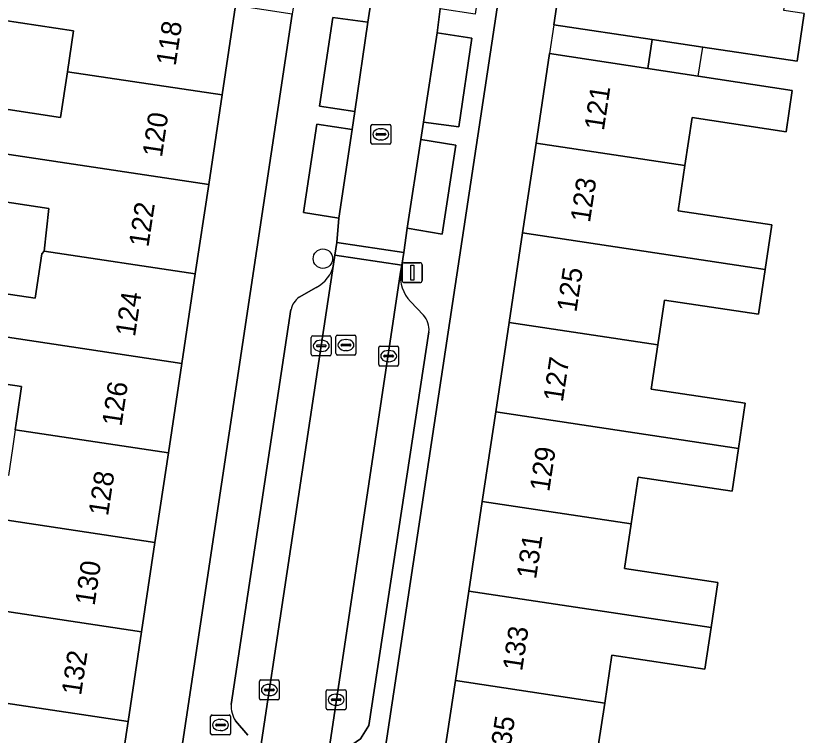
# Model space of a CAD drawing. Extents: x 163008 to 163854, y 382777 to 383982.
# Drawn here: x 163667.4 to 163706.98, y 383263.21 to 383299.34 of the extents above; entities that cross this region are included whole.
import ezdxf

# ---------------------------------------------------------------- set-up
doc = ezdxf.new("R2010")
doc.units = 0
for name, color, linetype in [('IMGEO_Boom', 7, 'Continuous'), ('IMGEO_Brandkraan', 7, 'Continuous'), ('IMGEO_Erf', 7, 'Continuous'), ('IMGEO_Kolk', 7, 'Continuous'), ('IMGEO_Lichtmast', 7, 'Continuous'), ('IMGEO_Pand', 7, 'Continuous'), ('IMGEO_Pand_nummerreeks', 7, 'Continuous'), ('IMGEO_Pand_overbouw', 7, 'Continuous'), ('IMGEO_Parkeervlak_open', 7, 'Continuous'), ('IMGEO_Rijbaan_lokaal_open', 7, 'Continuous'), ('IMGEO_Rioolput', 7, 'Continuous'), ('IMGEO_Voetpad_open', 7, 'Continuous')]:
    doc.layers.add(name, color=color, linetype=linetype)

msp = doc.modelspace()

# ---------------------------------------------------------------- linework, layer by layer
at = {"layer": 'IMGEO_Boom'}
msp.add_circle((163682.816, 383287.144), 0.489, dxfattribs=at)
at = {"layer": 'IMGEO_Brandkraan'}
for p, q in [((163677.177, 383263.304), (163677.177, 383264.156)), ((163677.252, 383264.23), (163678.104, 383264.23)), ((163678.178, 383264.156), (163678.178, 383263.304)), ((163677.436, 383263.724), (163677.436, 383263.736)), ((163677.479, 383263.773), (163677.877, 383263.773)), ((163677.665, 383264.01), (163677.69, 383264.01)), ((163677.92, 383263.736), (163677.92, 383263.724)), ((163677.874, 383263.687), (163677.476, 383263.687)), ((163677.688, 383263.45), (163677.663, 383263.45)), ((163678.104, 383263.23), (163677.252, 383263.23))]:
    msp.add_line(p, q, dxfattribs=at)
for points in [[(163677.177, 383263.304), (163677.177, 383264.156)], [(163677.252, 383264.23), (163678.104, 383264.23)], [(163678.178, 383264.156), (163678.178, 383263.304)], [(163678.104, 383263.23), (163677.252, 383263.23)]]:
    msp.add_lwpolyline(points, dxfattribs=at)
for centre, radius, start, end in [((163677.254, 383264.154), 0.0765, 91.552, 178.448), ((163677.254, 383264.154), 0.0765, 91.552, 178.448), ((163678.102, 383264.154), 0.0765, 1.552, 88.448), ((163678.102, 383264.154), 0.0765, 1.552, 88.448), ((163677.476, 383263.733), 0.0403, 85.8775, 175.7526), ((163677.473, 383263.723), 0.0366, 178.938, 274.7102), ((163677.877, 383263.73), 0.043, 264.8664, 352.4533), ((163677.881, 383263.735), 0.0386, 1.7309, 96.639), ((163677.254, 383263.306), 0.0765, 181.552, 268.448), ((163677.254, 383263.306), 0.0765, 181.552, 268.448), ((163678.102, 383263.306), 0.0765, 271.552, 358.448), ((163678.102, 383263.306), 0.0765, 271.552, 358.448)]:
    msp.add_arc(centre, radius, start, end, dxfattribs=at)
for centre, major_axis, ratio, start_param, end_param in [((163677.664, 383263.73), (-0.387, 0.002), 0.722429, 4.712389, 7.853982), ((163677.689, 383263.73), (-0.39, 0.002), 0.717154, 1.570796, 4.712389)]:
    msp.add_ellipse(centre, major_axis=major_axis, ratio=ratio, start_param=start_param, end_param=end_param, dxfattribs=at)
at = {"layer": 'IMGEO_Erf'}
for points in [[(163700.353, 383357.923), (163684.056, 383250)], [(163706.979, 383299.454), (163706.62, 383297.058), (163701.881, 383297.769), (163699.351, 383298.145), (163694.406, 383298.88), (163695.093, 383303.463)], [(163665.147, 383294.915), (163669.648, 383294.24), (163669.992, 383296.531), (163670.3, 383298.582), (163665.839, 383299.251)], [(163688.794, 383261.46), (163689.468, 383265.956), (163690.142, 383270.453), (163690.817, 383274.949), (163691.491, 383279.446), (163692.165, 383283.943), (163692.84, 383288.439), (163693.514, 383292.937), (163694.19, 383297.443), (163699.133, 383296.688), (163701.661, 383296.302), (163706.379, 383295.595), (163706.068, 383293.52), (163701.348, 383294.228), (163700.986, 383291.814), (163700.646, 383289.547), (163705.35, 383288.842), (163705.015, 383286.605), (163704.678, 383284.361), (163699.971, 383285.067), (163699.634, 383282.818), (163699.3, 383280.595), (163704.016, 383279.888), (163703.675, 383277.611), (163703.353, 383275.466), (163698.646, 383276.172), (163698.294, 383273.823), (163697.959, 383271.594), (163702.644, 383270.891), (163702.303, 383268.62), (163701.99, 383266.534), (163697.326, 383267.234), (163696.965, 383264.827), (163696.642, 383262.673)], [(163663.735, 383285.854), (163668.374, 383285.159), (163668.708, 383287.389), (163668.823, 383287.517), (163669.049, 383289.67), (163666.07, 383290.117)], [(163667.364, 383278.545), (163667.464, 383279.211), (163667.691, 383280.723), (163663.069, 383281.416)]]:
    msp.add_lwpolyline(points, dxfattribs=at)
msp.add_lwpolyline([(163681.279, 383299.422), (163678.43, 383299.85), (163677.757, 383295.368), (163677.082, 383290.874), (163676.407, 383286.381), (163675.732, 383281.887), (163675.057, 383277.393), (163674.382, 383272.9), (163673.707, 383268.406), (163673.032, 383263.912), (163672.357, 383259.419), (163671.682, 383254.926), (163671.007, 383250.432), (163670.942, 383250), (163670.331, 383245.933), (163669.638, 383241.316), (163672.477, 383240.858), (163673.851, 383250)], close=True, dxfattribs=at)
at = {"layer": 'IMGEO_Kolk'}
for p, q in [((163685.225, 383292.962), (163685.225, 383293.814)), ((163685.3, 383293.888), (163686.152, 383293.888)), ((163686.226, 383293.814), (163686.226, 383292.962)), ((163685.484, 383293.382), (163685.484, 383293.394)), ((163685.527, 383293.431), (163685.925, 383293.431)), ((163685.713, 383293.668), (163685.738, 383293.668)), ((163685.968, 383293.394), (163685.968, 383293.382)), ((163685.922, 383293.345), (163685.524, 383293.345)), ((163685.736, 383293.108), (163685.711, 383293.108)), ((163686.152, 383292.888), (163685.3, 383292.888)), ((163682.234, 383282.341), (163682.234, 383283.193)), ((163682.309, 383283.267), (163683.161, 383283.267)), ((163683.235, 383283.193), (163683.235, 383282.341)), ((163682.493, 383282.761), (163682.493, 383282.773)), ((163682.931, 383282.724), (163682.533, 383282.724)), ((163682.536, 383282.81), (163682.934, 383282.81)), ((163682.722, 383283.047), (163682.747, 383283.047)), ((163682.977, 383282.773), (163682.977, 383282.761)), ((163685.692, 383282.751), (163686.544, 383282.751)), ((163682.745, 383282.487), (163682.72, 383282.487)), ((163685.617, 383281.825), (163685.617, 383282.677)), ((163686.105, 383282.531), (163686.13, 383282.531)), ((163686.618, 383282.677), (163686.618, 383281.825)), ((163683.161, 383282.267), (163682.309, 383282.267)), ((163685.876, 383282.245), (163685.876, 383282.257)), ((163686.314, 383282.208), (163685.916, 383282.208)), ((163685.919, 383282.294), (163686.317, 383282.294)), ((163686.128, 383281.971), (163686.103, 383281.971)), ((163686.36, 383282.257), (163686.36, 383282.245)), ((163686.544, 383281.751), (163685.692, 383281.751)), ((163679.627, 383265.062), (163679.627, 383265.914)), ((163679.702, 383265.988), (163680.554, 383265.988)), ((163680.115, 383265.768), (163680.14, 383265.768)), ((163680.628, 383265.914), (163680.628, 383265.062)), ((163679.886, 383265.482), (163679.886, 383265.494)), ((163680.324, 383265.445), (163679.926, 383265.445)), ((163679.929, 383265.531), (163680.327, 383265.531)), ((163680.37, 383265.494), (163680.37, 383265.482)), ((163682.981, 383264.571), (163682.981, 383265.423)), ((163683.056, 383265.497), (163683.908, 383265.497)), ((163683.982, 383265.423), (163683.982, 383264.571)), ((163680.554, 383264.988), (163679.702, 383264.988)), ((163680.138, 383265.208), (163680.113, 383265.208)), ((163683.24, 383264.991), (163683.24, 383265.003)), ((163683.678, 383264.954), (163683.28, 383264.954)), ((163683.283, 383265.04), (163683.681, 383265.04)), ((163683.469, 383265.277), (163683.494, 383265.277)), ((163683.724, 383265.003), (163683.724, 383264.991)), ((163683.492, 383264.717), (163683.467, 383264.717)), ((163683.908, 383264.497), (163683.056, 383264.497))]:
    msp.add_line(p, q, dxfattribs=at)
for points in [[(163685.225, 383292.962), (163685.225, 383293.814)], [(163685.3, 383293.888), (163686.152, 383293.888)], [(163686.226, 383293.814), (163686.226, 383292.962)], [(163686.152, 383292.888), (163685.3, 383292.888)], [(163682.234, 383282.341), (163682.234, 383283.193)], [(163682.309, 383283.267), (163683.161, 383283.267)], [(163683.235, 383283.193), (163683.235, 383282.341)], [(163685.692, 383282.751), (163686.544, 383282.751)], [(163685.617, 383281.825), (163685.617, 383282.677)], [(163686.618, 383282.677), (163686.618, 383281.825)], [(163683.161, 383282.267), (163682.309, 383282.267)], [(163686.544, 383281.751), (163685.692, 383281.751)], [(163679.627, 383265.062), (163679.627, 383265.914)], [(163679.702, 383265.988), (163680.554, 383265.988)], [(163680.628, 383265.914), (163680.628, 383265.062)], [(163682.981, 383264.571), (163682.981, 383265.423)], [(163683.056, 383265.497), (163683.908, 383265.497)], [(163683.982, 383265.423), (163683.982, 383264.571)], [(163680.554, 383264.988), (163679.702, 383264.988)], [(163683.908, 383264.497), (163683.056, 383264.497)]]:
    msp.add_lwpolyline(points, dxfattribs=at)
for centre, radius, start, end in [((163685.302, 383293.812), 0.0765, 91.552, 178.448), ((163685.302, 383293.812), 0.0765, 91.552, 178.448), ((163686.15, 383293.812), 0.0765, 1.552, 88.448), ((163686.15, 383293.812), 0.0765, 1.552, 88.448), ((163685.524, 383293.391), 0.0403, 85.8775, 175.7526), ((163685.929, 383293.393), 0.0386, 1.7309, 96.639), ((163685.521, 383293.381), 0.0366, 178.938, 274.7102), ((163685.925, 383293.388), 0.043, 264.8664, 352.4533), ((163685.302, 383292.964), 0.0765, 181.552, 268.448), ((163685.302, 383292.964), 0.0765, 181.552, 268.448), ((163686.15, 383292.964), 0.0765, 271.552, 358.448), ((163686.15, 383292.964), 0.0765, 271.552, 358.448), ((163682.311, 383283.191), 0.0765, 91.552, 178.448), ((163682.311, 383283.191), 0.0765, 91.552, 178.448), ((163683.159, 383283.191), 0.0765, 1.552, 88.448), ((163683.159, 383283.191), 0.0765, 1.552, 88.448), ((163682.533, 383282.77), 0.0403, 85.8775, 175.7526), ((163682.53, 383282.76), 0.0366, 178.938, 274.7102), ((163682.934, 383282.767), 0.043, 264.8664, 352.4533), ((163682.938, 383282.772), 0.0386, 1.7309, 96.639), ((163685.694, 383282.675), 0.0765, 91.552, 178.448), ((163685.694, 383282.675), 0.0765, 91.552, 178.448), ((163686.542, 383282.675), 0.0765, 1.552, 88.448), ((163686.542, 383282.675), 0.0765, 1.552, 88.448), ((163682.311, 383282.343), 0.0765, 181.552, 268.448), ((163682.311, 383282.343), 0.0765, 181.552, 268.448), ((163683.159, 383282.343), 0.0765, 271.552, 358.448), ((163683.159, 383282.343), 0.0765, 271.552, 358.448), ((163685.916, 383282.254), 0.0403, 85.8775, 175.7526), ((163685.913, 383282.244), 0.0366, 178.938, 274.7102), ((163686.317, 383282.251), 0.043, 264.8664, 352.4533), ((163686.321, 383282.256), 0.0386, 1.7309, 96.639), ((163685.694, 383281.827), 0.0765, 181.552, 268.448), ((163685.694, 383281.827), 0.0765, 181.552, 268.448), ((163686.542, 383281.827), 0.0765, 271.552, 358.448), ((163686.542, 383281.827), 0.0765, 271.552, 358.448), ((163679.704, 383265.912), 0.0765, 91.552, 178.448), ((163679.704, 383265.912), 0.0765, 91.552, 178.448), ((163680.552, 383265.912), 0.0765, 1.552, 88.448), ((163680.552, 383265.912), 0.0765, 1.552, 88.448), ((163679.926, 383265.491), 0.0403, 85.8775, 175.7526), ((163679.923, 383265.481), 0.0366, 178.938, 274.7102), ((163680.327, 383265.488), 0.043, 264.8664, 352.4533), ((163680.331, 383265.493), 0.0386, 1.7309, 96.639), ((163683.058, 383265.421), 0.0765, 91.552, 178.448), ((163683.058, 383265.421), 0.0765, 91.552, 178.448), ((163683.906, 383265.421), 0.0765, 1.552, 88.448), ((163683.906, 383265.421), 0.0765, 1.552, 88.448), ((163679.704, 383265.064), 0.0765, 181.552, 268.448), ((163679.704, 383265.064), 0.0765, 181.552, 268.448), ((163680.552, 383265.064), 0.0765, 271.552, 358.448), ((163680.552, 383265.064), 0.0765, 271.552, 358.448), ((163683.28, 383265), 0.0403, 85.8775, 175.7526), ((163683.277, 383264.99), 0.0366, 178.938, 274.7102), ((163683.681, 383264.997), 0.043, 264.8664, 352.4533), ((163683.685, 383265.002), 0.0386, 1.7309, 96.639), ((163683.058, 383264.573), 0.0765, 181.552, 268.448), ((163683.058, 383264.573), 0.0765, 181.552, 268.448), ((163683.906, 383264.573), 0.0765, 271.552, 358.448), ((163683.906, 383264.573), 0.0765, 271.552, 358.448)]:
    msp.add_arc(centre, radius, start, end, dxfattribs=at)
for centre, major_axis, ratio, start_param, end_param in [((163685.712, 383293.388), (-0.387, 0.002), 0.722429, 4.712389, 7.853982), ((163685.737, 383293.388), (-0.39, 0.002), 0.717154, 1.570796, 4.712389), ((163682.721, 383282.767), (-0.387, 0.002), 0.722429, 4.712389, 7.853982), ((163682.746, 383282.767), (-0.39, 0.002), 0.717154, 1.570796, 4.712389), ((163686.104, 383282.251), (-0.387, 0.002), 0.722429, 4.712389, 7.853982), ((163686.129, 383282.251), (-0.39, 0.002), 0.717154, 1.570796, 4.712389), ((163680.114, 383265.488), (-0.387, 0.002), 0.722429, 4.712389, 7.853982), ((163680.139, 383265.488), (-0.39, 0.002), 0.717154, 1.570796, 4.712389), ((163683.468, 383264.997), (-0.387, 0.002), 0.722429, 4.712389, 7.853982), ((163683.493, 383264.997), (-0.39, 0.002), 0.717154, 1.570796, 4.712389)]:
    msp.add_ellipse(centre, major_axis=major_axis, ratio=ratio, start_param=start_param, end_param=end_param, dxfattribs=at)
at = {"layer": 'IMGEO_Lichtmast'}
for p, q in [((163686.803, 383286.042), (163686.803, 383286.842)), ((163686.803, 383286.842), (163686.803, 383286.042)), ((163686.903, 383286.942), (163687.693, 383286.942)), ((163687.693, 383286.942), (163686.903, 383286.942)), ((163687.793, 383286.842), (163687.793, 383286.042)), ((163687.793, 383286.042), (163687.793, 383286.842)), ((163687.693, 383285.942), (163686.903, 383285.942)), ((163686.903, 383285.942), (163687.693, 383285.942))]:
    msp.add_line(p, q, dxfattribs=at)
msp.add_lwpolyline([(163687.223, 383286.817), (163687.373, 383286.817), (163687.373, 383286.067), (163687.223, 383286.067), (163687.223, 383286.817)], dxfattribs=at)
for centre, start, end in [((163686.903, 383286.842), 90, 180), ((163686.903, 383286.842), 90, 180), ((163687.693, 383286.842), 0, 90), ((163687.693, 383286.842), 360, 90), ((163686.903, 383286.042), 180, 270), ((163686.903, 383286.042), 180, 270), ((163687.693, 383286.042), 270, 0), ((163687.693, 383286.042), 270, 0)]:
    msp.add_arc(centre, 0.1, start, end, dxfattribs=at)
at = {"layer": 'IMGEO_Pand'}
for points in [[(163695.093, 383303.463), (163694.406, 383298.88), (163699.351, 383298.145), (163701.881, 383297.769), (163706.62, 383297.058), (163706.979, 383299.454), (163705.948, 383299.608), (163706.275, 383301.78), (163702.594, 383302.334)], [(163678.43, 383299.85), (163673.488, 383300.605), (163670.71, 383301.029), (163666.207, 383301.704), (163665.839, 383299.251), (163670.3, 383298.582), (163669.992, 383296.531), (163677.757, 383295.368)], [(163700.986, 383291.814), (163701.348, 383294.228), (163706.068, 383293.52), (163706.379, 383295.595), (163701.661, 383296.302), (163699.133, 383296.688), (163694.19, 383297.443), (163693.514, 383292.937)], [(163669.992, 383296.531), (163669.648, 383294.24), (163665.147, 383294.915), (163664.817, 383292.711), (163677.082, 383290.874), (163677.757, 383295.368)], [(163677.082, 383290.874), (163664.817, 383292.711), (163664.464, 383290.358), (163666.07, 383290.117), (163669.049, 383289.67), (163668.823, 383287.517), (163676.407, 383286.381)], [(163700.986, 383291.814), (163693.514, 383292.937), (163692.84, 383288.439), (163705.015, 383286.605), (163705.35, 383288.842), (163700.646, 383289.547)], [(163699.634, 383282.818), (163699.971, 383285.067), (163704.678, 383284.361), (163705.015, 383286.605), (163692.84, 383288.439), (163692.165, 383283.943)], [(163676.407, 383286.381), (163668.823, 383287.517), (163668.708, 383287.389), (163668.374, 383285.159), (163663.735, 383285.854), (163663.417, 383283.732), (163675.732, 383281.887)], [(163699.634, 383282.818), (163692.165, 383283.943), (163691.491, 383279.446), (163703.675, 383277.611), (163704.016, 383279.888), (163699.3, 383280.595)], [(163675.732, 383281.887), (163663.417, 383283.732), (163663.069, 383281.416), (163667.691, 383280.723), (163667.464, 383279.211), (163667.364, 383278.545), (163675.057, 383277.393)], [(163690.817, 383274.949), (163698.294, 383273.823), (163698.646, 383276.172), (163703.353, 383275.466), (163703.675, 383277.611), (163691.491, 383279.446)], [(163675.057, 383277.393), (163667.364, 383278.545), (163667.231, 383277.615), (163667.028, 383276.261), (163662.431, 383276.95), (163662.355, 383276.442), (163662.101, 383274.932), (163662.073, 383274.743), (163674.382, 383272.9)], [(163690.817, 383274.949), (163690.142, 383270.453), (163702.303, 383268.62), (163702.644, 383270.891), (163697.959, 383271.594), (163698.294, 383273.823)], [(163674.382, 383272.9), (163662.073, 383274.743), (163661.713, 383272.346), (163666.356, 383271.65), (163666.041, 383269.554), (163673.707, 383268.406)], [(163702.303, 383268.62), (163690.142, 383270.453), (163689.468, 383265.956), (163696.965, 383264.827), (163697.326, 383267.234), (163701.99, 383266.534)], [(163666.041, 383269.554), (163665.71, 383267.348), (163661.088, 383268.041), (163660.745, 383265.752), (163673.032, 383263.912), (163673.707, 383268.406)], [(163672.357, 383259.419), (163673.032, 383263.912), (163660.745, 383265.752), (163660.398, 383263.44), (163665.012, 383262.748), (163664.685, 383260.568)], [(163688.794, 383261.46), (163700.947, 383259.629), (163701.299, 383261.975), (163696.642, 383262.673), (163696.965, 383264.827), (163689.468, 383265.956)]]:
    msp.add_lwpolyline(points, close=True, dxfattribs=at)
at = {"layer": 'IMGEO_Pand_overbouw'}
for points in [[(163694.19, 383297.443), (163699.133, 383296.688), (163699.351, 383298.145), (163694.406, 383298.88)], [(163699.351, 383298.145), (163699.133, 383296.688), (163701.661, 383296.302), (163701.881, 383297.769)]]:
    msp.add_lwpolyline(points, close=True, dxfattribs=at)
at = {"layer": 'IMGEO_Parkeervlak_open'}
for points in [[(163684.427, 383294.532), (163685.078, 383299.012), (163683.319, 383299.26), (163682.639, 383294.806)], [(163687.858, 383294.003), (163689.637, 383293.757), (163690.29, 383298.22), (163688.546, 383298.478)], [(163684.284, 383293.631), (163682.515, 383293.898), (163681.838, 383289.458), (163683.613, 383289.175)], [(163688.81, 383288.38), (163689.495, 383292.842), (163687.727, 383293.126), (163687.042, 383288.675)]]:
    msp.add_lwpolyline(points, close=True, dxfattribs=at)
for points in [[(163676.485, 383241.271), (163677.8, 383250), (163682.735, 383282.763), (163683.352, 383286.868)], [(163686.716, 383286.461), (163681.251, 383250), (163679.869, 383240.759)], [(163682.486, 383285.698), (163681.623, 383285.204)], [(163687.866, 383284.308), (163687.214, 383284.992)], [(163681.214, 383284.587), (163678.207, 383264.752)], [(163683.875, 383262.459), (163684.706, 383263.035), (163685.126, 383263.702), (163688.142, 383283.47)], [(163678.422, 383263.937), (163679.041, 383263.214)]]:
    msp.add_lwpolyline(points, dxfattribs=at)
for centre, radius, start, end in [((163681.719, 383287.171), 1.661, 297.4962, 349.4883), ((163688.55, 383286.264), 1.845, 173.8701, 223.5839), ((163682.205, 383284.374), 1.013, 125.0315, 167.8889), ((163687.002, 383283.559), 1.143, 355.531, 40.9282), ((163679.704, 383264.711), 1.498, 178.4346, 211.1217)]:
    msp.add_arc(centre, radius, start, end, dxfattribs=at)
at = {"layer": 'IMGEO_Rijbaan_lokaal_open'}
for points in [[(163688.7, 383299.691), (163689.355, 383304.167), (163689.508, 383305.055), (163690.135, 383309.554), (163690.417, 383311.029), (163686.991, 383311.558), (163686.741, 383310.042), (163686.061, 383305.584), (163685.94, 383304.708), (163685.261, 383300.218), (163685.078, 383299.012), (163684.427, 383294.532), (163684.284, 383293.631), (163683.613, 383289.175), (163683.509, 383287.953), (163686.872, 383287.449), (163687.042, 383288.675), (163687.727, 383293.126), (163687.858, 383294.003), (163688.546, 383298.478)], [(163683.417, 383287.32), (163686.772, 383286.817), (163686.872, 383287.449), (163683.509, 383287.953)], [(163683.417, 383287.32), (163683.352, 383286.868), (163682.735, 383282.763), (163677.8, 383250), (163676.485, 383241.271), (163676.429, 383240.958), (163679.828, 383240.462), (163679.869, 383240.759), (163681.251, 383250), (163686.716, 383286.461), (163686.772, 383286.817)]]:
    msp.add_lwpolyline(points, close=True, dxfattribs=at)
at = {"layer": 'IMGEO_Rioolput'}
for p, q in [((163683.473, 383282.38), (163683.473, 383283.232)), ((163683.548, 383283.306), (163684.4, 383283.306)), ((163684.474, 383283.232), (163684.474, 383282.38)), ((163683.732, 383282.8), (163683.732, 383282.812)), ((163684.17, 383282.763), (163683.772, 383282.763)), ((163683.775, 383282.849), (163684.173, 383282.849)), ((163683.961, 383283.086), (163683.986, 383283.086)), ((163684.216, 383282.812), (163684.216, 383282.8)), ((163683.984, 383282.526), (163683.959, 383282.526)), ((163684.4, 383282.306), (163683.548, 383282.306))]:
    msp.add_line(p, q, dxfattribs=at)
for points in [[(163683.473, 383282.38), (163683.473, 383283.232)], [(163683.548, 383283.306), (163684.4, 383283.306)], [(163684.474, 383283.232), (163684.474, 383282.38)], [(163684.4, 383282.306), (163683.548, 383282.306)]]:
    msp.add_lwpolyline(points, dxfattribs=at)
for centre, radius, start, end in [((163683.55, 383283.23), 0.0765, 91.552, 178.448), ((163683.55, 383283.23), 0.0765, 91.552, 178.448), ((163684.398, 383283.23), 0.0765, 1.552, 88.448), ((163684.398, 383283.23), 0.0765, 1.552, 88.448), ((163683.772, 383282.809), 0.0403, 85.8775, 175.7526), ((163683.769, 383282.799), 0.0366, 178.938, 274.7102), ((163684.173, 383282.806), 0.043, 264.8664, 352.4533), ((163684.177, 383282.811), 0.0386, 1.7309, 96.639), ((163683.55, 383282.382), 0.0765, 181.552, 268.448), ((163683.55, 383282.382), 0.0765, 181.552, 268.448), ((163684.398, 383282.382), 0.0765, 271.552, 358.448), ((163684.398, 383282.382), 0.0765, 271.552, 358.448)]:
    msp.add_arc(centre, radius, start, end, dxfattribs=at)
for centre, major_axis, ratio, start_param, end_param in [((163683.96, 383282.806), (-0.387, 0.002), 0.722429, 4.712389, 7.853982), ((163683.985, 383282.806), (-0.39, 0.002), 0.717154, 1.570796, 4.712389)]:
    msp.add_ellipse(centre, major_axis=major_axis, ratio=ratio, start_param=start_param, end_param=end_param, dxfattribs=at)
at = {"layer": 'IMGEO_Voetpad_open'}
for points in [[(163693.969, 383357.75), (163694.031, 383358.138), (163694.133, 383358.769), (163690.288, 383359.355), (163681.486, 383300.797), (163681.279, 383299.422), (163673.851, 383250), (163672.477, 383240.858), (163676.315, 383240.328), (163676.429, 383240.958), (163676.485, 383241.271)], [(163679.869, 383240.759), (163679.828, 383240.462), (163679.739, 383239.828), (163682.442, 383239.311), (163684.056, 383250), (163700.353, 383357.923)], [(163690.545, 383312.009), (163690.5, 383311.664), (163690.417, 383311.029), (163690.135, 383309.554), (163691.984, 383309.268), (163691.25, 383304.796), (163689.508, 383305.055), (163689.355, 383304.167), (163691.136, 383303.902), (163690.458, 383299.426), (163688.7, 383299.691), (163688.546, 383298.478), (163690.29, 383298.22), (163689.637, 383293.757), (163687.858, 383294.003), (163687.727, 383293.126), (163689.495, 383292.842), (163688.81, 383288.38), (163687.042, 383288.675), (163686.872, 383287.449), (163686.772, 383286.817), (163686.716, 383286.461)], [(163683.352, 383286.868), (163683.417, 383287.32), (163683.509, 383287.953), (163683.613, 383289.175), (163681.838, 383289.458), (163682.515, 383293.898), (163684.284, 383293.631), (163684.427, 383294.532), (163682.639, 383294.806), (163683.319, 383299.26), (163685.078, 383299.012), (163685.261, 383300.218)], [(163681.623, 383285.204), (163682.486, 383285.698)], [(163687.214, 383284.992), (163687.866, 383284.308)], [(163678.207, 383264.752), (163681.214, 383284.587)], [(163688.142, 383283.47), (163685.126, 383263.702), (163684.706, 383263.035), (163683.875, 383262.459)], [(163679.041, 383263.214), (163678.422, 383263.937)]]:
    msp.add_lwpolyline(points, dxfattribs=at)
for centre, radius, start, end in [((163681.719, 383287.171), 1.661, 297.4962, 349.4883), ((163688.55, 383286.264), 1.845, 173.8701, 223.5839), ((163682.205, 383284.374), 1.013, 125.0315, 167.8889), ((163687.002, 383283.559), 1.143, 355.531, 40.9282), ((163679.704, 383264.711), 1.498, 178.4346, 211.1217)]:
    msp.add_arc(centre, radius, start, end, dxfattribs=at)

# ---------------------------------------------------------------- texts
at = {"layer": 'IMGEO_Pand_nummerreeks'}
for s, rotation, p in [('118', 81.4574, (163675.422, 383296.793)), ('121', 81.4036, (163696.918, 383293.54)), ('120', 81.4578, (163674.733, 383292.202)), ('123', 81.4036, (163696.22, 383288.923)), ('122', 81.4574, (163674.055, 383287.693)), ('125', 81.4036, (163695.539, 383284.419)), ('124', 81.4574, (163673.38, 383283.193)), ('127', 81.4036, (163694.858, 383279.914)), ('126', 81.4574, (163672.704, 383278.69)), ('129', 81.4036, (163694.177, 383275.41)), ('128', 81.4574, (163672.027, 383274.191)), ('131', 81.4036, (163693.513, 383271.019)), ('130', 81.4578, (163671.351, 383269.689)), ('133', 81.4036, (163692.815, 383266.402)), ('132', 81.4578, (163670.674, 383265.18)), ('135', 81.4036, (163692.134, 383261.897))]:
    msp.add_text(s, height=1, rotation=rotation, dxfattribs=at).set_placement(p)

doc.saveas('drawing.dxf')
